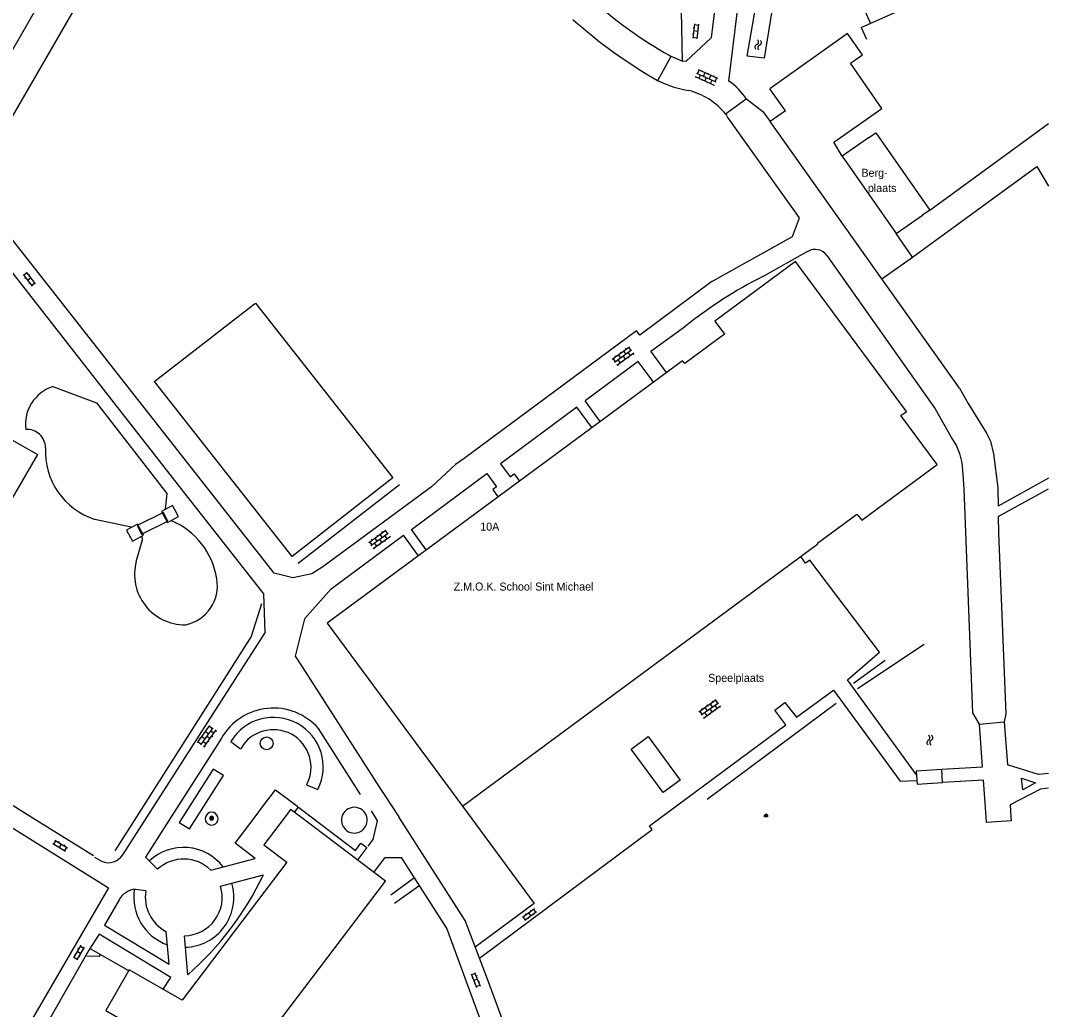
# Model space of a CAD drawing. Extents: x 148816 to 151297, y 399515 to 402500.
# Drawn here: x 151136.7 to 151297.2, y 400469.9 to 400624.4 of the extents above; entities that cross this region are included whole.
import ezdxf

# ---------------------------------------------------------------- set-up
doc = ezdxf.new("R2010")
doc.units = 0
for name, color, linetype in [('B01 Hoofdgebouw  [T] Norm', 7, 'Continuous'), ('B02 Bijgebouw  [D] Norm', 7, 'Continuous'), ('B02 Bijgebouw  [T] Norm', 7, 'Continuous'), ('B04 Kunstwerk  [T] Norm', 7, 'Continuous'), ('S02 Open verharding  Norm', 7, 'Continuous'), ('S05 Water  Norm', 7, 'Continuous'), ('T04 Haag heg  [D] Gem', 7, 'Continuous'), ('T09 Insteek water  [D] Norm', 7, 'Continuous'), ('T09 Insteek water  [T] Norm', 7, 'Continuous'), ('V00 Kant verharding algemeen  [T] Norm', 7, 'Continuous'), ('V00 Kant verharding algemeen secundair  [T] Gem', 7, 'Continuous'), ('V06 Kant onverhard  [T] Gem', 7, 'Continuous'), ('Z02 Huisnummer  [Tekst] Norm', 7, 'Continuous'), ('Z19 Overige Tekst  [Tekst] Gem', 7, 'Continuous')]:
    doc.layers.add(name, color=color, linetype=linetype)

msp = doc.modelspace()

# ---------------------------------------------------------------- linework, layer by layer
at = {"layer": 'B01 Hoofdgebouw  [T] Norm'}
for p, q in [((151240.09, 400571.24), (151184.61, 400530.25)), ((151209.76, 400504.63), (151261.26, 400542.66)), ((151184.61, 400530.25), (151205.74, 400501.66)), ((151205.74, 400501.66), (151209.76, 400504.63))]:
    msp.add_line(p, q, dxfattribs=at)
for points in [[(151261.26, 400542.66), (151261.2, 400542.75), (151267.32, 400547.26), (151268.09, 400546.32), (151279.88, 400555.05), (151274.22, 400562.7), (151275.07, 400563.33), (151257.75, 400586.74), (151245.14, 400577.4), (151246.64, 400575.37), (151240.45, 400570.79), (151240.09, 400571.24)], [(151180.45, 400500), (151178.92, 400501.16), (151178.04, 400500)], [(151178.04, 400500), (151174.74, 400495.64), (151178.32, 400492.92), (151161.97, 400471.36), (151153.72, 400476.12)], [(151172.61, 400456.75), (151176.28, 400463.11), (151174.25, 400464.28), (151193.71, 400489.95), (151180.45, 400500)], [(151153.72, 400476.12), (151150.05, 400469.76), (151172.61, 400456.75)]]:
    msp.add_lwpolyline(points, dxfattribs=at)
at = {"layer": 'B02 Bijgebouw  [D] Norm'}
msp.add_lwpolyline([(151269.15, 400606.05), (151270.27, 400606.83), (151278.71, 400594.77), (151277.59, 400593.99)], dxfattribs=at)
at = {"layer": 'B02 Bijgebouw  [T] Norm'}
for p, q in [((151269.15, 400606.05), (151265.05, 400603.18)), ((151265.05, 400603.18), (151273.49, 400591.12)), ((151273.49, 400591.12), (151277.59, 400593.99))]:
    msp.add_line(p, q, dxfattribs=at)
msp.add_lwpolyline([(151234.73, 400512.53), (151239.75, 400505.75), (151237.09, 400503.78), (151232.07, 400510.56)], close=True, dxfattribs=at)
at = {"layer": 'B04 Kunstwerk  [T] Norm'}
msp.add_lwpolyline([(151155.65, 400544.15), (151159.73, 400546.18), (151159.05, 400547.55), (151154.97, 400545.52), (151155.65, 400544.15)], dxfattribs=at)
at = {"layer": 'S02 Open verharding  Norm'}
for p, q in [((151242, 400623.87), (151241.72, 400621.59)), ((151241.92, 400623.23), (151241.77, 400623.24)), ((151241.98, 400623.72), (151242.58, 400623.65)), ((151242.59, 400623.8), (151242.32, 400621.52)), ((151242.67, 400623.14), (151242.52, 400623.15)), ((151241.8, 400622.23), (151241.65, 400622.25)), ((151241.74, 400621.74), (151242.34, 400621.66)), ((151242.46, 400622.66), (151241.86, 400622.73)), ((151242.55, 400622.14), (151242.4, 400622.16)), ((151242.7, 400616.65), (151242.45, 400616.1)), ((151242.56, 400616.71), (151245.57, 400615.35)), ((151243.15, 400616.44), (151243.21, 400616.58)), ((151242.07, 400615.61), (151245.07, 400614.26)), ((151242.2, 400615.55), (151242.14, 400615.42)), ((151242.31, 400616.16), (151245.32, 400614.8)), ((151242.9, 400615.89), (151242.66, 400615.35)), ((151243.11, 400615.14), (151243.05, 400615.01)), ((151243.61, 400616.24), (151243.36, 400615.69)), ((151243.82, 400615.48), (151243.57, 400614.94)), ((151244.06, 400616.03), (151244.12, 400616.17)), ((151244.52, 400615.83), (151244.27, 400615.28)), ((151244.48, 400614.53), (151244.73, 400615.07)), ((151244.97, 400615.62), (151245.04, 400615.76)), ((151245.43, 400615.41), (151245.18, 400614.87)), ((151244.02, 400614.73), (151243.96, 400614.59)), ((151244.94, 400614.32), (151244.88, 400614.18)), ((151137.13, 400584.69), (151138.54, 400582.87)), ((151137.22, 400584.58), (151137.7, 400584.94)), ((151137.61, 400585.06), (151139.01, 400583.24)), ((151138.12, 400584.64), (151138, 400584.55)), ((151137.53, 400584.18), (151137.41, 400584.09)), ((151138.31, 400584.15), (151137.83, 400583.78)), ((151138.14, 400583.39), (151138.02, 400583.3)), ((151138.45, 400582.99), (151138.92, 400583.36)), ((151138.73, 400583.85), (151138.61, 400583.75)), ((151229.13, 400571.5), (151231.81, 400573.42)), ((151231.29, 400573.04), (151231.2, 400573.17)), ((151231.69, 400573.33), (151232.04, 400572.85)), ((151229.25, 400571.59), (151229.6, 400571.1)), ((151229.48, 400571.01), (151232.16, 400572.93)), ((151229.66, 400571.88), (151229.57, 400572)), ((151229.83, 400570.53), (151232.51, 400572.44)), ((151230.06, 400572.17), (151230.41, 400571.68)), ((151230.47, 400572.46), (151230.38, 400572.58)), ((151230.82, 400571.97), (151231.17, 400571.48)), ((151230.88, 400572.75), (151231.23, 400572.26)), ((151231.58, 400571.78), (151231.66, 400571.65)), ((151231.98, 400572.07), (151231.63, 400572.55)), ((151232.39, 400572.36), (151232.48, 400572.23)), ((151229.95, 400570.61), (151230.04, 400570.49)), ((151230.01, 400571.39), (151230.36, 400570.9)), ((151230.76, 400571.19), (151230.85, 400571.07)), ((151191.11, 400542.87), (151193.8, 400544.79)), ((151191.46, 400542.39), (151194.15, 400544.3)), ((151192.86, 400544.12), (151193.21, 400543.64)), ((151193.27, 400544.41), (151193.18, 400544.54)), ((151193.68, 400544.7), (151194.03, 400544.22)), ((151191.24, 400542.96), (151191.58, 400542.47)), ((151191.64, 400543.25), (151191.55, 400543.37)), ((151191.81, 400541.9), (151194.5, 400543.82)), ((151191.99, 400542.76), (151192.34, 400542.28)), ((151192.05, 400543.54), (151192.4, 400543.05)), ((151192.46, 400543.83), (151192.37, 400543.95)), ((151192.75, 400542.57), (151192.83, 400542.44)), ((151192.8, 400543.34), (151193.15, 400542.86)), ((151193.56, 400543.15), (151193.65, 400543.02)), ((151193.97, 400543.44), (151193.62, 400543.92)), ((151194.37, 400543.73), (151194.46, 400543.61)), ((151191.93, 400541.98), (151192.02, 400541.86)), ((151242.66, 400516.4), (151245.35, 400518.32)), ((151243.01, 400515.91), (151245.7, 400517.83)), ((151243.19, 400516.78), (151243.1, 400516.9)), ((151243.36, 400515.42), (151246.05, 400517.34)), ((151243.6, 400517.07), (151243.95, 400516.58)), ((151244.01, 400517.36), (151243.92, 400517.48)), ((151244.35, 400516.87), (151244.7, 400516.38)), ((151244.41, 400517.65), (151244.76, 400517.16)), ((151244.82, 400517.94), (151244.73, 400518.06)), ((151245.52, 400516.96), (151245.17, 400517.45)), ((151245.23, 400518.23), (151245.58, 400517.74)), ((151245.92, 400517.26), (151246.01, 400517.13)), ((151242.79, 400516.49), (151243.13, 400516)), ((151243.48, 400515.51), (151243.57, 400515.39)), ((151243.54, 400516.29), (151243.89, 400515.8)), ((151244.3, 400516.09), (151244.38, 400515.97)), ((151245.11, 400516.67), (151245.2, 400516.55)), ((151164.4, 400511.59), (151166.32, 400514.28)), ((151164.89, 400511.24), (151166.81, 400513.92)), ((151165.95, 400513.75), (151165.82, 400513.83)), ((151166.24, 400514.15), (151166.73, 400513.8)), ((151164.78, 400512.12), (151164.66, 400512.21)), ((151165.07, 400512.53), (151165.56, 400512.18)), ((151165.36, 400512.93), (151165.24, 400513.02)), ((151165.38, 400510.89), (151167.3, 400513.58)), ((151165.65, 400513.34), (151166.14, 400512.99)), ((151165.85, 400512.58), (151166.34, 400512.23)), ((151166.92, 400513.05), (151166.43, 400513.4)), ((151166.63, 400512.64), (151166.75, 400512.55)), ((151167.21, 400513.45), (151167.33, 400513.37)), ((151164.49, 400511.71), (151164.98, 400511.36)), ((151165.27, 400511.77), (151165.76, 400511.42)), ((151165.46, 400511.02), (151165.59, 400510.93)), ((151166.05, 400511.83), (151166.17, 400511.74)), ((151141.94, 400495.76), (151142.25, 400496.27)), ((151142.12, 400496.35), (151144.09, 400495.17)), ((151142.76, 400496.14), (151142.68, 400496.01)), ((151141.81, 400495.83), (151143.79, 400494.65)), ((151142.37, 400495.5), (151142.29, 400495.37)), ((151143.11, 400495.76), (151142.8, 400495.24)), ((151143.23, 400494.99), (151143.15, 400494.86)), ((151143.61, 400495.63), (151143.54, 400495.5)), ((151143.66, 400494.73), (151143.96, 400495.24)), ((151215.13, 400484.32), (151216.97, 400485.7)), ((151215.49, 400483.84), (151217.33, 400485.22)), ((151215.56, 400484.83), (151215.65, 400484.71)), ((151216.05, 400485.01), (151216.41, 400484.53)), ((151216.36, 400485.43), (151216.45, 400485.31)), ((151216.81, 400484.83), (151216.9, 400484.71)), ((151217.21, 400485.13), (151216.85, 400485.61)), ((151215.61, 400483.93), (151215.25, 400484.41)), ((151216.01, 400484.23), (151216.1, 400484.11)), ((151146.17, 400479.95), (151145, 400477.96)), ((151145.33, 400478.52), (151145.2, 400478.6)), ((151146.68, 400479.64), (151145.52, 400477.66)), ((151146.1, 400478.65), (151145.59, 400478.96)), ((151145.84, 400479.39), (151145.71, 400479.46)), ((151146.09, 400479.82), (151146.61, 400479.51)), ((151146.49, 400479.01), (151146.36, 400479.08)), ((151145.08, 400478.09), (151145.6, 400477.79)), ((151145.98, 400478.15), (151145.85, 400478.22)), ((151207.09, 400475.49), (151207.93, 400473.35)), ((151207.15, 400475.35), (151207.71, 400475.57)), ((151207.65, 400475.71), (151208.49, 400473.56)), ((151208.03, 400475.16), (151207.89, 400475.1)), ((151207.33, 400474.88), (151207.19, 400474.83)), ((151208.07, 400474.64), (151207.51, 400474.42)), ((151207.69, 400473.95), (151207.56, 400473.9)), ((151207.88, 400473.49), (151208.44, 400473.7)), ((151208.39, 400474.22), (151208.25, 400474.17))]:
    msp.add_line(p, q, dxfattribs=at)
at = {"layer": 'S05 Water  Norm'}
for p, q in [((151166.38, 400500), (151166.8, 400500)), ((151166.38, 400499.58), (151166.38, 400500)), ((151166.38, 400499.86), (151166.8, 400499.86)), ((151166.38, 400499.72), (151166.8, 400499.72)), ((151166.38, 400499.58), (151166.8, 400499.58)), ((151166.52, 400499.58), (151166.52, 400500)), ((151166.66, 400499.58), (151166.66, 400500)), ((151166.8, 400499.58), (151166.8, 400500)), ((151252.94, 400500.31), (151253.37, 400500.31)), ((151252.94, 400500), (151252.94, 400500.31)), ((151252.94, 400500.17), (151253.37, 400500.17)), ((151252.94, 400500.03), (151253.37, 400500.03)), ((151253.08, 400500), (151253.08, 400500.31)), ((151253.23, 400500), (151253.23, 400500.31)), ((151253.37, 400500), (151253.37, 400500.31))]:
    msp.add_line(p, q, dxfattribs=at)
for centre, radius, start, end in [((151251.57, 400621.01), 0.425, 288.2363, 52.0913), ((151252.01, 400620.93), 0.425, 288.2363, 52.0913), ((151251.83, 400620.2), 0.425, 108.2363, 232.0913), ((151252.28, 400620.12), 0.425, 108.2363, 232.0913), ((151278.32, 400512.36), 0.425, 295.7236, 59.5786), ((151278.77, 400512.34), 0.425, 295.7236, 59.5786), ((151278.69, 400511.59), 0.425, 115.7236, 239.5786), ((151279.14, 400511.58), 0.425, 115.7236, 239.5786), ((151166.59, 400499.79), 0.3, 134.7651, 45.2349), ((151166.59, 400499.79), 0.3, 45.2349, 134.7651), ((151253.15, 400500.1), 0.3, 340.7312, 199.2688)]:
    msp.add_arc(centre, radius, start, end, dxfattribs=at)
at = {"layer": 'T04 Haag heg  [D] Gem'}
for p, q in [((151255.79, 400654.63), (151269.46, 400623.92)), ((151268.01, 400623.27), (151297.24, 400636.39)), ((151268.01, 400623.27), (151268.83, 400621.43)), ((151154.83, 400500), (151151.49, 400494.69))]:
    msp.add_line(p, q, dxfattribs=at)
for points in [[(151180.07, 400539.6), (151195.94, 400551.88)], [(151174.39, 400533.26), (151172.77, 400528.15), (151154.83, 400500)], [(151271.73, 400524.42), (151266.8, 400520.82)]]:
    msp.add_lwpolyline(points, dxfattribs=at)
at = {"layer": 'T09 Insteek water  [D] Norm'}
for points in [[(151277.85, 400526.9), (151267.42, 400519.98)], [(151264.1, 400517.7), (151243.96, 400502.72)]]:
    msp.add_lwpolyline(points, dxfattribs=at)
at = {"layer": 'T09 Insteek water  [T] Norm'}
msp.add_lwpolyline([(151252.88, 400618.47), (151250.2, 400618.8), (151252.65, 400632.91), (151251.85, 400639.95), (151254.68, 400651.3), (151257.06, 400651.02), (151254.43, 400639.65), (151255.13, 400632.62)], close=True, dxfattribs=at)
for points in [[(151141.8, 400567.19), (151148.58, 400564.68), (151159.58, 400550.5), (151159.32, 400548.05)], [(151154.03, 400545.25), (151148.34, 400546.46)], [(151154.8, 400539.88), (151155.81, 400543.28), (151155.72, 400543.86)]]:
    msp.add_lwpolyline(points, dxfattribs=at)
for centre, radius, start, end in [((151143.71, 400561.3), 6.2, 107.9131, 187.4449), ((151137.8, 400557.66), 2.84, 359.9508, 94.7744), ((151151.77, 400557.06), 11.14, 176.9415, 252.1107), ((151155.75, 400535.39), 11.77, 8.7632, 67.4201), ((151162.41, 400537.87), 7.87, 165.2014, 270.477), ((151161.26, 400536.09), 6.22, 281.2759, 10.1167)]:
    msp.add_arc(centre, radius, start, end, dxfattribs=at)
at = {"layer": 'V00 Kant verharding algemeen  [T] Norm'}
for p, q in [((151245.13, 400626.37), (151244.56, 400621.65)), ((151265.85, 400622.34), (151253.73, 400613.67)), ((151268.23, 400619), (151265.85, 400622.34)), ((151266.33, 400617.68), (151268.23, 400619)), ((151256.17, 400610.26), (151253.73, 400613.67)), ((151250.08, 400612.13), (151252.66, 400610.15)), ((151252.66, 400610.15), (151253.78, 400608.57)), ((151258.39, 400593.56), (151247.07, 400609.4)), ((151278.71, 400594.77), (151297.24, 400608.29)), ((151257.29, 400590.63), (151258.39, 400593.56)), ((151244.7, 400583.61), (151257.29, 400590.63)), ((151252.64, 400584.37), (151259.67, 400588.32)), ((151262.66, 400587.65), (151279.57, 400563.74)), ((151244.7, 400583.61), (151233.42, 400575.23)), ((151283.33, 400566.95), (151271.22, 400584.01)), ((151235.18, 400572.75), (151240.61, 400576.67)), ((151232.9, 400575.88), (151206, 400555.95)), ((151233.42, 400575.23), (151232.9, 400575.88)), ((151237.59, 400569.41), (151235.18, 400572.75)), ((151233.18, 400571.09), (151224.89, 400564.95)), ((151234.72, 400569.02), (151233.18, 400571.09)), ((151235.56, 400567.91), (151234.72, 400569.02)), ((151223.61, 400563.99), (151211.68, 400555.15)), ((151225.94, 400560.82), (151223.61, 400563.99)), ((151227.24, 400561.75), (151224.89, 400564.95)), ((151211.68, 400555.15), (151213.19, 400553.12)), ((151197.78, 400544.9), (151209.55, 400553.63)), ((151209.55, 400553.63), (151211.06, 400551.56)), ((151213.19, 400553.12), (151213.83, 400553.57)), ((151213.83, 400553.57), (151214.66, 400552.45)), ((151297.24, 400552.91), (151289.38, 400548.52)), ((151211.06, 400551.56), (151210.48, 400551.11)), ((151210.48, 400551.11), (151211.28, 400549.98)), ((151200.08, 400541.69), (151197.78, 400544.9)), ((151185.26, 400535.6), (151196.56, 400543.99)), ((151198.86, 400540.76), (151196.56, 400543.99)), ((151290.59, 400516.07), (151290.35, 400514.85)), ((151122.16, 400510.1), (151138.41, 400500)), ((151132.68, 400500), (151150.46, 400488.91)), ((151138.41, 400500), (151148.13, 400493.96)), ((151150.46, 400488.91), (151126.99, 400448.6))]:
    msp.add_line(p, q, dxfattribs=at)
for points in [[(151129.07, 400608.68), (151166.37, 400673.49)], [(151129.07, 400608.68), (151133.58, 400606.05), (151170.96, 400670.83)], [(151238.02, 400618.93), (151238.28, 400618.81), (151240.12, 400618.01), (151239.93, 400625.89)], [(151247.36, 400614.9), (151248.7, 400625.92)], [(151244.56, 400621.65), (151240.61, 400617.94), (151240.12, 400618.01)], [(151265.05, 400603.18), (151263.73, 400605.35), (151271.21, 400610.63), (151266.33, 400617.68)], [(151256.17, 400610.26), (151253.78, 400608.57)], [(151246.82, 400609.78), (151247.02, 400609.5)], [(151276.02, 400587.39), (151295.41, 400601.54), (151297.24, 400598.52)], [(151183.95, 400539.05), (151182.24, 400537.94), (151179.26, 400537.35), (151176.36, 400538.04), (151131.84, 400594.71)], [(151161.79, 400551.34), (151149.71, 400566.77), (151128.72, 400593.59)], [(151271.22, 400584.01), (151276.02, 400587.39), (151273.49, 400591.12)], [(151179.25, 400540.73), (151179.14, 400540.65), (151157.66, 400568), (151157.77, 400568.09), (151173.3, 400580.14), (151173.42, 400580.23), (151194.88, 400552.92)], [(151283.33, 400566.95), (151284.7, 400564.55), (151287.57, 400559.93), (151288.22, 400558.65), (151288.68, 400556.69), (151289.32, 400551.36), (151289.38, 400548.52)], [(151279.57, 400563.74), (151282.28, 400558.91), (151282.81, 400558.04), (151283.33, 400556.77), (151283.72, 400555.27), (151283.88, 400553.52), (151284.04, 400551.18), (151285.36, 400516.27), (151286.4, 400514.47)], [(151135.14, 400559.06), (151139.39, 400556.61), (151135.09, 400549.14), (151129.48, 400552.37)], [(151206, 400555.95), (151204.64, 400555.02), (151200.89, 400551.56), (151183.95, 400539.05)], [(151194.88, 400552.92), (151179.14, 400540.65)], [(151174.95, 400528.84), (151174.74, 400534.82), (151161.79, 400551.34)], [(151289.41, 400546.9), (151297.24, 400551.23)], [(151289.41, 400546.9), (151289.46, 400544.35), (151290.59, 400516.07)], [(151276.63, 400506.58), (151265.89, 400521.39), (151270.85, 400525.71), (151260, 400540.07), (151259.31, 400539.64), (151258.56, 400540.66)], [(151185.26, 400535.6), (151181.06, 400530.91), (151179.63, 400525.07), (151180.7, 400523.44), (151192.8, 400504.6), (151193.52, 400503.49), (151195.79, 400500)], [(151156.5, 400500), (151174.97, 400528.85)], [(151208.41, 400477.92), (151235.38, 400498.03), (151234.95, 400498.62), (151256.23, 400514.37), (151254.5, 400516.65), (151256.06, 400517.85), (151257.89, 400515.58), (151263.69, 400519.76), (151274.09, 400505.57), (151276.69, 400505.68)], [(151189.83, 400503.5), (151183.28, 400513.78)], [(151280.59, 400507.46), (151286.95, 400507.82), (151286.46, 400514.48), (151290.35, 400514.85), (151290.86, 400508.1)], [(151168.12, 400512.27), (151167.14, 400510.74), (151160.28, 400500)], [(151169.59, 400511.79), (151171.11, 400510.62)], [(151168.46, 400506.44), (151166.84, 400507.46), (151162.06, 400500)], [(151280.59, 400507.38), (151276.6, 400507.11), (151276.73, 400505.12), (151280.72, 400505.39), (151280.59, 400507.38)], [(151297.24, 400506.76), (151295.67, 400506.6), (151290.86, 400508.1)], [(151164.33, 400500), (151168.46, 400506.44)], [(151287.51, 400500), (151287.08, 400505.72), (151280.71, 400505.38)], [(151293.02, 400506.02), (151295.21, 400505.3), (151293.23, 400504.24), (151293.02, 400506.02)], [(151173.36, 400500), (151174.68, 400501.76), (151176.57, 400504.24), (151180.02, 400501.6)], [(151181.42, 400504.99), (151183.19, 400504.28)], [(151297.24, 400504.47), (151295.98, 400504.33), (151291.27, 400501.86), (151291.39, 400500)], [(151179.56, 400500.79), (151180.12, 400501.52), (151182.13, 400500)], [(151191.5, 400500.93), (151192.08, 400500)], [(151205.74, 400501.66), (151216.96, 400486.48), (151207.74, 400479.66)], [(151152.7, 400494.07), (151156.5, 400500)], [(151160.28, 400500), (151157.62, 400495.84), (151156.26, 400493.71), (151158.04, 400491.92), (151158.15, 400491.81)], [(151162.06, 400500), (151161.51, 400499.14), (151163.13, 400498.13), (151164.33, 400500)], [(151166.46, 400491.67), (151173.36, 400493.5), (151170.26, 400495.9), (151173.36, 400500)], [(151182.13, 400500), (151189.04, 400494.77), (151189.89, 400495.9), (151190.8, 400495.22), (151189.39, 400493.35)], [(151192.08, 400500), (151192.45, 400499.4), (151191.76, 400496.45), (151190.97, 400495.42)], [(151209.5, 400475.07), (151206.15, 400483.82), (151206.05, 400483.98), (151195.79, 400500)], [(151291.39, 400500), (151291.43, 400499.37), (151287.57, 400499.11), (151287.51, 400500)], [(151148.29, 400493.73), (151149.41, 400493.06)], [(151192.01, 400491.45), (151193.7, 400493.66), (151196.17, 400493.66), (151203.32, 400482.5)], [(151167.96, 400489.19), (151174.68, 400490.95)], [(151194.57, 400487.83), (151198.12, 400490.42)], [(151156.32, 400488.43), (151154.72, 400488.68)], [(151198.93, 400489.2), (151195.16, 400486.46)], [(151152.13, 400487.06), (151149.85, 400483.08), (151159.93, 400477.02)], [(151159.03, 400473.08), (151160.2, 400474.93), (151149, 400481.67), (151147.43, 400479.18), (151141.27, 400468.41), (151148.94, 400463.98)], [(151159.93, 400477.02), (151159.46, 400482.1)], [(151203.32, 400482.5), (151212.46, 400457.57), (151169.26, 400454)], [(151162.84, 400475.31), (151162.33, 400481.42)], [(151147.08, 400478.28), (151149.09, 400478.24), (151149.25, 400478.5)], [(151147.69, 400479.4), (151153.58, 400476.03)], [(151216.46, 400456.2), (151209.5, 400475.07)]]:
    msp.add_lwpolyline(points, dxfattribs=at)
msp.add_circle((151175.18, 400511.48), 0.999, dxfattribs=at)
for centre, radius, start, end in [((151269.68, 400675.38), 64.72, 228.1357, 240.71), ((151273.29, 400680.26), 75.05, 227.9309, 240.3858), ((151243.56, 400629.43), 16.18, 242.9784, 261.245), ((151241.85, 400606.86), 9.74, 32.77, 55.5907), ((151238.3, 400602.75), 11.05, 39.5259, 75.3442), ((151260.8, 400586.33), 2.28, 35.2066, 119.533), ((151283.52, 400522.88), 68.81, 116.6646, 128.5793), ((151176.23, 400507.66), 9.33, 40.9725, 150.433), ((151176.24, 400507.76), 7.77, 333.3669, 148.7927), ((151176.23, 400507.74), 5.87, 332.1199, 150.5914), ((151188.86, 400499.48), 2.01, 14.8426, 165.1574), ((151166.59, 400499.71), 0.999, 163.3138, 16.6862), ((151166.59, 400499.71), 0.999, 16.6862, 163.3138), ((151188.86, 400499.48), 2.01, 165.1574, 14.8426), ((151162.19, 400487.44), 7.79, 37.5097, 133.1081), ((151150.47, 400495.48), 2.64, 246.1821, 327.796), ((151162.23, 400487.39), 6.02, 45.3782, 132.6914), ((151162.24, 400487.44), 7.81, 271.7749, 16.5444), ((151130.33, 400512.21), 49.18, 311.3866, 334.3875), ((151154.87, 400485.56), 3.12, 92.7559, 151.3065), ((151162.35, 400487.48), 7.93, 171.554, 250.0485), ((151162.24, 400487.42), 6.01, 170.394, 242.3661), ((151162.24, 400487.41), 5.99, 270.8711, 17.2367)]:
    msp.add_arc(centre, radius, start, end, dxfattribs=at)
at = {"layer": 'V00 Kant verharding algemeen secundair  [T] Gem'}
msp.add_line((151271.22, 400584.01), (151253.78, 400608.57), dxfattribs=at)
for points in [[(151236.24, 400615), (151238.31, 400618.8)], [(151246.81, 400609.79), (151250.07, 400612.14)]]:
    msp.add_lwpolyline(points, dxfattribs=at)
at = {"layer": 'V06 Kant onverhard  [T] Gem'}
for points in [[(151158.75, 400547.71), (151159.67, 400545.98), (151161.4, 400546.91), (151160.47, 400548.64), (151158.75, 400547.71)], [(151153.28, 400544.79), (151154.21, 400543.07), (151155.92, 400543.99), (151154.99, 400545.71), (151153.28, 400544.79)]]:
    msp.add_lwpolyline(points, dxfattribs=at)

# ---------------------------------------------------------------- texts
at = {"layer": 'Z02 Huisnummer  [Tekst] Norm'}
msp.add_text('10A', height=1.25, dxfattribs=at).set_placement((151208.52, 400544.7))
at = {"layer": 'Z19 Overige Tekst  [Tekst] Gem'}
for s, p in [('Berg-', (151268.04, 400599.96)), ('plaats', (151269.04, 400597.58)), ('Z.M.O.K. School Sint Michael', (151204.37, 400535.34)), ('Speelplaats', (151244.11, 400521.08))]:
    msp.add_text(s, height=1.25, dxfattribs=at).set_placement(p)

doc.saveas('drawing.dxf')
